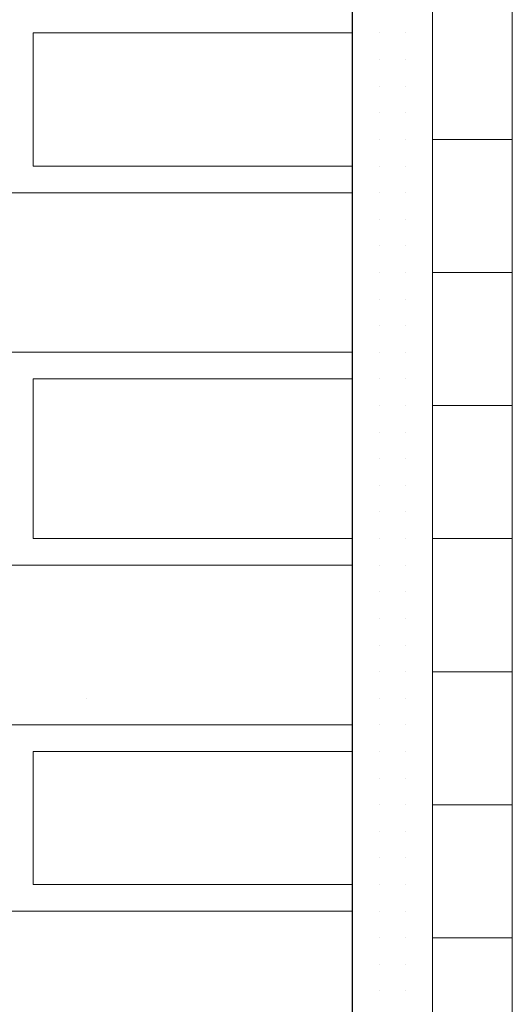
# Model space of a CAD drawing. Header units: metres. Extents: x 5.7 to 89.8, y 4 to 63.5.
# Tile 455 of 475: x 73.041 to 73.22, y 50.691 to 51.047. Entities that reach past the tile are written whole.
import ezdxf

# ---------------------------------------------------------------- set-up
doc = ezdxf.new("R2010")
doc.units = ezdxf.units.M
doc.header["$MEASUREMENT"] = 0
for name, color, linetype in [('PDF17_hatch-borshi', 7, 'Continuous'), ('PDF17_kaff', 7, 'Continuous'), ('PDF17_wall', 7, 'Continuous')]:
    doc.layers.add(name, color=color, linetype=linetype)

msp = doc.modelspace()

# ---------------------------------------------------------------- linework, layer by layer
at = {"layer": 'PDF17_hatch-borshi', "lineweight": 18}
for points in [[(73.16181, 50.99399), (73.04623, 50.99399), (73.04623, 51.04215), (73.16181, 51.04215)], [(73.04623, 51.04215), (73.04623, 51.04215)], [(73.06549, 51.04215), (73.06549, 51.04215)], [(73.11365, 51.04215), (73.11365, 51.04215)], [(73.15217, 51.04215), (73.15217, 51.04215)], [(73.16181, 51.04215), (73.16181, 51.04215)], [(73.16181, 51.04215), (73.16181, 51.04215)], [(73.16181, 51.04215), (73.16181, 51.04215)], [(73.17144, 51.04215), (73.17144, 51.04215)], [(73.17144, 51.04215), (73.17144, 51.04215)], [(73.17144, 51.04215), (73.17144, 51.04215)], [(73.17144, 51.04215), (73.17144, 51.04215)], [(73.18107, 51.04215), (73.18107, 51.04215)], [(73.18107, 51.04215), (73.18107, 51.04215)], [(73.18107, 51.04215), (73.18107, 51.04215)], [(73.18107, 51.04215), (73.18107, 51.04215)], [(73.1907, 51.04215), (73.1907, 51.04215)], [(73.1907, 51.04215), (73.1907, 51.04215)], [(73.1907, 51.04215), (73.1907, 51.04215)], [(73.1907, 51.04215), (73.1907, 51.04215)], [(73.04623, 51.03252), (73.04623, 51.03252)], [(73.04623, 51.03252), (73.04623, 51.03252)], [(73.16181, 51.03252), (73.16181, 51.03252)], [(73.16181, 51.03252), (73.16181, 51.03252)], [(73.17144, 51.03252), (73.17144, 51.03252)], [(73.17144, 51.03252), (73.17144, 51.03252)], [(73.17144, 51.03252), (73.17144, 51.03252)], [(73.18107, 51.03252), (73.18107, 51.03252)], [(73.18107, 51.03252), (73.18107, 51.03252)], [(73.1907, 51.03252), (73.1907, 51.03252)], [(73.1907, 51.03252), (73.1907, 51.03252)], [(73.1907, 51.03252), (73.1907, 51.03252)], [(73.16181, 51.02289), (73.16181, 51.02289)], [(73.16181, 51.02289), (73.16181, 51.02289)], [(73.16181, 51.02289), (73.16181, 51.02289)], [(73.16181, 51.02289), (73.16181, 51.02289)], [(73.17144, 51.02289), (73.17144, 51.02289)], [(73.17144, 51.02289), (73.17144, 51.02289)], [(73.17144, 51.02289), (73.17144, 51.02289)], [(73.18107, 51.02289), (73.18107, 51.02289)], [(73.18107, 51.02289), (73.18107, 51.02289)], [(73.18107, 51.02289), (73.18107, 51.02289)], [(73.18107, 51.02289), (73.18107, 51.02289)], [(73.1907, 51.02289), (73.1907, 51.02289)], [(73.1907, 51.02289), (73.1907, 51.02289)], [(73.1907, 51.02289), (73.1907, 51.02289)], [(73.04623, 51.01326), (73.04623, 51.01326)], [(73.04623, 51.01326), (73.04623, 51.01326)], [(73.16181, 51.01326), (73.16181, 51.01326)], [(73.16181, 51.01326), (73.16181, 51.01326)], [(73.17144, 51.01326), (73.17144, 51.01326)], [(73.17144, 51.01326), (73.17144, 51.01326)], [(73.17144, 51.01326), (73.17144, 51.01326)], [(73.17144, 51.01326), (73.17144, 51.01326)], [(73.18107, 51.01326), (73.18107, 51.01326)], [(73.18107, 51.01326), (73.18107, 51.01326)], [(73.18107, 51.01326), (73.18107, 51.01326)], [(73.1907, 51.01326), (73.1907, 51.01326)], [(73.1907, 51.01326), (73.1907, 51.01326)], [(73.1907, 51.01326), (73.1907, 51.01326)], [(73.1907, 51.01326), (73.1907, 51.01326)], [(73.16181, 51.00362), (73.16181, 51.00362)], [(73.16181, 51.00362), (73.16181, 51.00362)], [(73.16181, 51.00362), (73.16181, 51.00362)], [(73.16181, 51.00362), (73.16181, 51.00362)], [(73.17144, 51.00362), (73.17144, 51.00362)], [(73.17144, 51.00362), (73.17144, 51.00362)], [(73.17144, 51.00362), (73.17144, 51.00362)], [(73.18107, 51.00362), (73.18107, 51.00362)], [(73.18107, 51.00362), (73.18107, 51.00362)], [(73.18107, 51.00362), (73.18107, 51.00362)], [(73.1907, 51.00362), (73.1907, 51.00362)], [(73.1907, 51.00362), (73.1907, 51.00362)], [(73.04623, 50.99399), (73.04623, 50.99399)], [(73.04623, 50.99399), (73.04623, 50.99399)], [(73.04623, 50.99399), (73.04623, 50.99399)], [(73.06549, 50.99399), (73.06549, 50.99399)], [(73.07512, 50.99399), (73.07512, 50.99399)], [(73.08476, 50.99399), (73.08476, 50.99399)], [(73.14254, 50.99399), (73.14254, 50.99399)], [(73.16181, 50.99399), (73.16181, 50.99399)], [(73.16181, 50.99399), (73.16181, 50.99399)], [(73.17144, 50.99399), (73.17144, 50.99399)], [(73.17144, 50.99399), (73.17144, 50.99399)], [(73.17144, 50.99399), (73.17144, 50.99399)], [(73.17144, 50.99399), (73.17144, 50.99399)], [(73.18107, 50.99399), (73.18107, 50.99399)], [(73.18107, 50.99399), (73.18107, 50.99399)], [(73.18107, 50.99399), (73.18107, 50.99399)], [(73.18107, 50.99399), (73.18107, 50.99399)], [(73.1907, 50.99399), (73.1907, 50.99399)], [(73.1907, 50.99399), (73.1907, 50.99399)], [(73.1907, 50.99399), (73.1907, 50.99399)], [(73.1907, 50.99399), (73.1907, 50.99399)], [(73.16181, 50.98436), (72.93066, 50.98436)], [(73.04623, 50.98436), (73.04623, 50.98436)], [(73.04623, 50.98436), (73.04623, 50.98436)], [(73.05586, 50.98436), (73.05586, 50.98436)], [(73.05586, 50.98436), (73.05586, 50.98436)], [(73.05586, 50.98436), (73.05586, 50.98436)], [(73.06549, 50.98436), (73.06549, 50.98436)], [(73.07512, 50.98436), (73.07512, 50.98436)], [(73.08476, 50.98436), (73.08476, 50.98436)], [(73.08476, 50.98436), (73.08476, 50.98436)], [(73.10402, 50.98436), (73.10402, 50.98436)], [(73.11365, 50.98436), (73.11365, 50.98436)], [(73.11365, 50.98436), (73.11365, 50.98436)], [(73.12328, 50.98436), (73.12328, 50.98436)], [(73.12328, 50.98436), (73.12328, 50.98436)], [(73.13291, 50.98436), (73.13291, 50.98436)], [(73.14254, 50.98436), (73.14254, 50.98436)], [(73.15217, 50.98436), (73.15217, 50.98436)], [(73.15217, 50.98436), (73.15217, 50.98436)], [(73.16181, 50.98436), (73.16181, 50.98436)], [(73.16181, 50.98436), (73.16181, 50.98436)], [(73.17144, 50.98436), (73.17144, 50.98436)], [(73.17144, 50.98436), (73.17144, 50.98436)], [(73.17144, 50.98436), (73.17144, 50.98436)], [(73.17144, 50.98436), (73.17144, 50.98436)], [(73.18107, 50.98436), (73.18107, 50.98436)], [(73.18107, 50.98436), (73.18107, 50.98436)], [(73.18107, 50.98436), (73.18107, 50.98436)], [(73.18107, 50.98436), (73.18107, 50.98436)], [(73.18107, 50.98436), (73.18107, 50.98436)], [(73.1907, 50.98436), (73.1907, 50.98436)], [(73.1907, 50.98436), (73.1907, 50.98436)], [(73.1907, 50.98436), (73.1907, 50.98436)], [(73.16181, 50.97473), (73.16181, 50.97473)], [(73.16181, 50.97473), (73.16181, 50.97473)], [(73.16181, 50.97473), (73.16181, 50.97473)], [(73.17144, 50.97473), (73.17144, 50.97473)], [(73.17144, 50.97473), (73.17144, 50.97473)], [(73.17144, 50.97473), (73.17144, 50.97473)], [(73.18107, 50.97473), (73.18107, 50.97473)], [(73.18107, 50.97473), (73.18107, 50.97473)], [(73.18107, 50.97473), (73.18107, 50.97473)], [(73.18107, 50.97473), (73.18107, 50.97473)], [(73.1907, 50.97473), (73.1907, 50.97473)], [(73.1907, 50.97473), (73.1907, 50.97473)], [(73.1907, 50.97473), (73.1907, 50.97473)], [(73.1907, 50.97473), (73.1907, 50.97473)], [(73.1907, 50.97473), (73.1907, 50.97473)], [(73.16181, 50.9651), (73.16181, 50.9651)], [(73.16181, 50.9651), (73.16181, 50.9651)], [(73.16181, 50.9651), (73.16181, 50.9651)], [(73.17144, 50.9651), (73.17144, 50.9651)], [(73.17144, 50.9651), (73.17144, 50.9651)], [(73.17144, 50.9651), (73.17144, 50.9651)], [(73.18107, 50.9651), (73.18107, 50.9651)], [(73.18107, 50.9651), (73.18107, 50.9651)], [(73.18107, 50.9651), (73.18107, 50.9651)], [(73.18107, 50.9651), (73.18107, 50.9651)], [(73.1907, 50.9651), (73.1907, 50.9651)], [(73.1907, 50.9651), (73.1907, 50.9651)], [(73.16181, 50.95547), (73.16181, 50.95547)], [(73.16181, 50.95547), (73.16181, 50.95547)], [(73.16181, 50.95547), (73.16181, 50.95547)], [(73.16181, 50.95547), (73.16181, 50.95547)], [(73.17144, 50.95547), (73.17144, 50.95547)], [(73.17144, 50.95547), (73.17144, 50.95547)], [(73.17144, 50.95547), (73.17144, 50.95547)], [(73.17144, 50.95547), (73.17144, 50.95547)], [(73.18107, 50.95547), (73.18107, 50.95547)], [(73.18107, 50.95547), (73.18107, 50.95547)], [(73.18107, 50.95547), (73.18107, 50.95547)], [(73.18107, 50.95547), (73.18107, 50.95547)], [(73.1907, 50.95547), (73.1907, 50.95547)], [(73.1907, 50.95547), (73.1907, 50.95547)], [(73.1907, 50.95547), (73.1907, 50.95547)], [(73.1907, 50.95547), (73.1907, 50.95547)], [(73.1907, 50.95547), (73.1907, 50.95547)], [(73.16181, 50.94584), (73.16181, 50.94584)], [(73.16181, 50.94584), (73.16181, 50.94584)], [(73.17144, 50.94584), (73.17144, 50.94584)], [(73.17144, 50.94584), (73.17144, 50.94584)], [(73.18107, 50.94584), (73.18107, 50.94584)], [(73.18107, 50.94584), (73.18107, 50.94584)], [(73.18107, 50.94584), (73.18107, 50.94584)], [(73.1907, 50.94584), (73.1907, 50.94584)], [(73.1907, 50.94584), (73.1907, 50.94584)], [(73.16181, 50.93621), (73.16181, 50.93621)], [(73.16181, 50.93621), (73.16181, 50.93621)], [(73.16181, 50.93621), (73.16181, 50.93621)], [(73.17144, 50.93621), (73.17144, 50.93621)], [(73.17144, 50.93621), (73.17144, 50.93621)], [(73.17144, 50.93621), (73.17144, 50.93621)], [(73.17144, 50.93621), (73.17144, 50.93621)], [(73.17144, 50.93621), (73.17144, 50.93621)], [(73.18107, 50.93621), (73.18107, 50.93621)], [(73.18107, 50.93621), (73.18107, 50.93621)], [(73.18107, 50.93621), (73.18107, 50.93621)], [(73.18107, 50.93621), (73.18107, 50.93621)], [(73.1907, 50.93621), (73.1907, 50.93621)], [(73.1907, 50.93621), (73.1907, 50.93621)], [(73.1907, 50.93621), (73.1907, 50.93621)], [(73.16181, 50.92658), (72.93066, 50.92658)], [(73.04623, 50.92658), (73.04623, 50.92658)], [(73.05586, 50.92658), (73.05586, 50.92658)], [(73.05586, 50.92658), (73.05586, 50.92658)], [(73.06549, 50.92658), (73.06549, 50.92658)], [(73.07512, 50.92658), (73.07512, 50.92658)], [(73.09439, 50.92658), (73.09439, 50.92658)], [(73.12328, 50.92658), (73.12328, 50.92658)], [(73.14254, 50.92658), (73.14254, 50.92658)], [(73.16181, 50.92658), (73.16181, 50.92658)], [(73.16181, 50.92658), (73.16181, 50.92658)], [(73.16181, 50.92658), (73.16181, 50.92658)], [(73.17144, 50.92658), (73.17144, 50.92658)], [(73.17144, 50.92658), (73.17144, 50.92658)], [(73.17144, 50.92658), (73.17144, 50.92658)], [(73.17144, 50.92658), (73.17144, 50.92658)], [(73.18107, 50.92658), (73.18107, 50.92658)], [(73.18107, 50.92658), (73.18107, 50.92658)], [(73.18107, 50.92658), (73.18107, 50.92658)], [(73.18107, 50.92658), (73.18107, 50.92658)], [(73.1907, 50.92658), (73.1907, 50.92658)], [(73.1907, 50.92658), (73.1907, 50.92658)], [(73.1907, 50.92658), (73.1907, 50.92658)], [(73.16181, 50.91694), (73.04623, 50.91694), (73.04623, 50.85916), (73.16181, 50.85916)], [(73.04623, 50.91694), (73.04623, 50.91694)], [(73.04623, 50.91694), (73.04623, 50.91694)], [(73.06549, 50.91694), (73.06549, 50.91694)], [(73.06549, 50.91694), (73.06549, 50.91694)], [(73.08476, 50.91694), (73.08476, 50.91694)], [(73.09439, 50.91694), (73.09439, 50.91694)], [(73.11365, 50.91694), (73.11365, 50.91694)], [(73.11365, 50.91694), (73.11365, 50.91694)], [(73.12328, 50.91694), (73.12328, 50.91694)], [(73.13291, 50.91694), (73.13291, 50.91694)], [(73.15217, 50.91694), (73.15217, 50.91694)], [(73.15217, 50.91694), (73.15217, 50.91694)], [(73.15217, 50.91694), (73.15217, 50.91694)], [(73.16181, 50.91694), (73.16181, 50.91694)], [(73.16181, 50.91694), (73.16181, 50.91694)], [(73.16181, 50.91694), (73.16181, 50.91694)], [(73.17144, 50.91694), (73.17144, 50.91694)], [(73.17144, 50.91694), (73.17144, 50.91694)], [(73.18107, 50.91694), (73.18107, 50.91694)], [(73.18107, 50.91694), (73.18107, 50.91694)], [(73.18107, 50.91694), (73.18107, 50.91694)], [(73.1907, 50.91694), (73.1907, 50.91694)], [(73.1907, 50.91694), (73.1907, 50.91694)], [(73.1907, 50.91694), (73.1907, 50.91694)], [(73.1907, 50.91694), (73.1907, 50.91694)], [(73.16181, 50.90731), (73.16181, 50.90731)], [(73.16181, 50.90731), (73.16181, 50.90731)], [(73.16181, 50.90731), (73.16181, 50.90731)], [(73.17144, 50.90731), (73.17144, 50.90731)], [(73.17144, 50.90731), (73.17144, 50.90731)], [(73.17144, 50.90731), (73.17144, 50.90731)], [(73.18107, 50.90731), (73.18107, 50.90731)], [(73.18107, 50.90731), (73.18107, 50.90731)], [(73.18107, 50.90731), (73.18107, 50.90731)], [(73.18107, 50.90731), (73.18107, 50.90731)], [(73.1907, 50.90731), (73.1907, 50.90731)], [(73.1907, 50.90731), (73.1907, 50.90731)], [(73.1907, 50.90731), (73.1907, 50.90731)], [(73.04623, 50.89768), (73.04623, 50.89768)], [(73.04623, 50.89768), (73.04623, 50.89768)], [(73.16181, 50.89768), (73.16181, 50.89768)], [(73.16181, 50.89768), (73.16181, 50.89768)], [(73.17144, 50.89768), (73.17144, 50.89768)], [(73.17144, 50.89768), (73.17144, 50.89768)], [(73.17144, 50.89768), (73.17144, 50.89768)], [(73.17144, 50.89768), (73.17144, 50.89768)], [(73.18107, 50.89768), (73.18107, 50.89768)], [(73.18107, 50.89768), (73.18107, 50.89768)], [(73.1907, 50.89768), (73.1907, 50.89768)], [(73.1907, 50.89768), (73.1907, 50.89768)], [(73.1907, 50.89768), (73.1907, 50.89768)], [(73.1907, 50.89768), (73.1907, 50.89768)], [(73.04623, 50.88805), (73.04623, 50.88805)], [(73.16181, 50.88805), (73.16181, 50.88805)], [(73.17144, 50.88805), (73.17144, 50.88805)], [(73.17144, 50.88805), (73.17144, 50.88805)], [(73.17144, 50.88805), (73.17144, 50.88805)], [(73.17144, 50.88805), (73.17144, 50.88805)], [(73.18107, 50.88805), (73.18107, 50.88805)], [(73.18107, 50.88805), (73.18107, 50.88805)], [(73.18107, 50.88805), (73.18107, 50.88805)], [(73.18107, 50.88805), (73.18107, 50.88805)], [(73.1907, 50.88805), (73.1907, 50.88805)], [(73.1907, 50.88805), (73.1907, 50.88805)], [(73.1907, 50.88805), (73.1907, 50.88805)], [(73.04623, 50.87842), (73.04623, 50.87842)], [(73.16181, 50.87842), (73.16181, 50.87842)], [(73.16181, 50.87842), (73.16181, 50.87842)], [(73.17144, 50.87842), (73.17144, 50.87842)], [(73.17144, 50.87842), (73.17144, 50.87842)], [(73.17144, 50.87842), (73.17144, 50.87842)], [(73.18107, 50.87842), (73.18107, 50.87842)], [(73.18107, 50.87842), (73.18107, 50.87842)], [(73.1907, 50.87842), (73.1907, 50.87842)], [(73.1907, 50.87842), (73.1907, 50.87842)], [(73.1907, 50.87842), (73.1907, 50.87842)], [(73.04623, 50.86879), (73.04623, 50.86879)], [(73.04623, 50.86879), (73.04623, 50.86879)], [(73.04623, 50.86879), (73.04623, 50.86879)], [(73.16181, 50.86879), (73.16181, 50.86879)], [(73.16181, 50.86879), (73.16181, 50.86879)], [(73.17144, 50.86879), (73.17144, 50.86879)], [(73.17144, 50.86879), (73.17144, 50.86879)], [(73.17144, 50.86879), (73.17144, 50.86879)], [(73.17144, 50.86879), (73.17144, 50.86879)], [(73.18107, 50.86879), (73.18107, 50.86879)], [(73.18107, 50.86879), (73.18107, 50.86879)], [(73.18107, 50.86879), (73.18107, 50.86879)], [(73.18107, 50.86879), (73.18107, 50.86879)], [(73.1907, 50.86879), (73.1907, 50.86879)], [(73.1907, 50.86879), (73.1907, 50.86879)], [(73.1907, 50.86879), (73.1907, 50.86879)], [(73.04623, 50.85916), (73.04623, 50.85916)], [(73.04623, 50.85916), (73.04623, 50.85916)], [(73.05586, 50.85916), (73.05586, 50.85916)], [(73.05586, 50.85916), (73.05586, 50.85916)], [(73.06549, 50.85916), (73.06549, 50.85916)], [(73.06549, 50.85916), (73.06549, 50.85916)], [(73.07512, 50.85916), (73.07512, 50.85916)], [(73.07512, 50.85916), (73.07512, 50.85916)], [(73.08476, 50.85916), (73.08476, 50.85916)], [(73.08476, 50.85916), (73.08476, 50.85916)], [(73.08476, 50.85916), (73.08476, 50.85916)], [(73.10402, 50.85916), (73.10402, 50.85916)], [(73.11365, 50.85916), (73.11365, 50.85916)], [(73.12328, 50.85916), (73.12328, 50.85916)], [(73.12328, 50.85916), (73.12328, 50.85916)], [(73.14254, 50.85916), (73.14254, 50.85916)], [(73.14254, 50.85916), (73.14254, 50.85916)], [(73.15217, 50.85916), (73.15217, 50.85916)], [(73.16181, 50.85916), (73.16181, 50.85916)], [(73.16181, 50.85916), (73.16181, 50.85916)], [(73.17144, 50.85916), (73.17144, 50.85916)], [(73.17144, 50.85916), (73.17144, 50.85916)], [(73.17144, 50.85916), (73.17144, 50.85916)], [(73.17144, 50.85916), (73.17144, 50.85916)], [(73.17144, 50.85916), (73.17144, 50.85916)], [(73.18107, 50.85916), (73.18107, 50.85916)], [(73.18107, 50.85916), (73.18107, 50.85916)], [(73.18107, 50.85916), (73.18107, 50.85916)], [(73.1907, 50.85916), (73.1907, 50.85916)], [(73.1907, 50.85916), (73.1907, 50.85916)], [(73.1907, 50.85916), (73.1907, 50.85916)], [(73.1907, 50.85916), (73.1907, 50.85916)], [(72.93066, 50.84953), (73.16181, 50.84953)], [(73.05586, 50.84953), (73.05586, 50.84953)], [(73.11365, 50.84953), (73.11365, 50.84953)], [(73.13291, 50.84953), (73.13291, 50.84953)], [(73.15217, 50.84953), (73.15217, 50.84953)], [(73.16181, 50.84953), (73.16181, 50.84953)], [(73.17144, 50.84953), (73.17144, 50.84953)], [(73.17144, 50.84953), (73.17144, 50.84953)], [(73.18107, 50.84953), (73.18107, 50.84953)], [(73.18107, 50.84953), (73.18107, 50.84953)], [(73.18107, 50.84953), (73.18107, 50.84953)], [(73.1907, 50.84953), (73.1907, 50.84953)], [(73.1907, 50.84953), (73.1907, 50.84953)], [(73.1907, 50.84953), (73.1907, 50.84953)], [(73.16181, 50.83989), (73.16181, 50.83989)], [(73.16181, 50.83989), (73.16181, 50.83989)], [(73.16181, 50.83989), (73.16181, 50.83989)], [(73.16181, 50.83989), (73.16181, 50.83989)], [(73.17144, 50.83989), (73.17144, 50.83989)], [(73.17144, 50.83989), (73.17144, 50.83989)], [(73.17144, 50.83989), (73.17144, 50.83989)], [(73.17144, 50.83989), (73.17144, 50.83989)], [(73.17144, 50.83989), (73.17144, 50.83989)], [(73.17144, 50.83989), (73.17144, 50.83989)], [(73.18107, 50.83989), (73.18107, 50.83989)], [(73.18107, 50.83989), (73.18107, 50.83989)], [(73.18107, 50.83989), (73.18107, 50.83989)], [(73.1907, 50.83989), (73.1907, 50.83989)], [(73.1907, 50.83989), (73.1907, 50.83989)], [(73.1907, 50.83989), (73.1907, 50.83989)], [(73.1907, 50.83989), (73.1907, 50.83989)], [(73.16181, 50.83026), (73.16181, 50.83026)], [(73.16181, 50.83026), (73.16181, 50.83026)], [(73.17144, 50.83026), (73.17144, 50.83026)], [(73.17144, 50.83026), (73.17144, 50.83026)], [(73.17144, 50.83026), (73.17144, 50.83026)], [(73.17144, 50.83026), (73.17144, 50.83026)], [(73.18107, 50.83026), (73.18107, 50.83026)], [(73.18107, 50.83026), (73.18107, 50.83026)], [(73.18107, 50.83026), (73.18107, 50.83026)], [(73.1907, 50.83026), (73.1907, 50.83026)], [(73.1907, 50.83026), (73.1907, 50.83026)], [(73.1907, 50.83026), (73.1907, 50.83026)], [(73.1907, 50.83026), (73.1907, 50.83026)], [(73.16181, 50.82063), (73.16181, 50.82063)], [(73.16181, 50.82063), (73.16181, 50.82063)], [(73.16181, 50.82063), (73.16181, 50.82063)], [(73.17144, 50.82063), (73.17144, 50.82063)], [(73.17144, 50.82063), (73.17144, 50.82063)], [(73.18107, 50.82063), (73.18107, 50.82063)], [(73.18107, 50.82063), (73.18107, 50.82063)], [(73.18107, 50.82063), (73.18107, 50.82063)], [(73.1907, 50.82063), (73.1907, 50.82063)], [(73.1907, 50.82063), (73.1907, 50.82063)], [(73.1907, 50.82063), (73.1907, 50.82063)], [(73.1907, 50.82063), (73.1907, 50.82063)], [(73.16181, 50.811), (73.16181, 50.811)], [(73.16181, 50.811), (73.16181, 50.811)], [(73.17144, 50.811), (73.17144, 50.811)], [(73.17144, 50.811), (73.17144, 50.811)], [(73.17144, 50.811), (73.17144, 50.811)], [(73.17144, 50.811), (73.17144, 50.811)], [(73.18107, 50.811), (73.18107, 50.811)], [(73.18107, 50.811), (73.18107, 50.811)], [(73.18107, 50.811), (73.18107, 50.811)], [(73.18107, 50.811), (73.18107, 50.811)], [(73.1907, 50.811), (73.1907, 50.811)], [(73.1907, 50.811), (73.1907, 50.811)], [(73.1907, 50.811), (73.1907, 50.811)], [(73.06549, 50.80137), (73.06549, 50.80137)], [(73.16181, 50.80137), (73.16181, 50.80137)], [(73.16181, 50.80137), (73.16181, 50.80137)], [(73.16181, 50.80137), (73.16181, 50.80137)], [(73.16181, 50.80137), (73.16181, 50.80137)], [(73.17144, 50.80137), (73.17144, 50.80137)], [(73.17144, 50.80137), (73.17144, 50.80137)], [(73.17144, 50.80137), (73.17144, 50.80137)], [(73.18107, 50.80137), (73.18107, 50.80137)], [(73.18107, 50.80137), (73.18107, 50.80137)], [(73.18107, 50.80137), (73.18107, 50.80137)], [(73.18107, 50.80137), (73.18107, 50.80137)], [(73.18107, 50.80137), (73.18107, 50.80137)], [(73.1907, 50.80137), (73.1907, 50.80137)], [(73.1907, 50.80137), (73.1907, 50.80137)], [(73.1907, 50.80137), (73.1907, 50.80137)], [(73.1907, 50.80137), (73.1907, 50.80137)], [(73.16181, 50.79174), (72.93066, 50.79174)], [(73.04623, 50.79174), (73.04623, 50.79174)], [(73.04623, 50.79174), (73.04623, 50.79174)], [(73.05586, 50.79174), (73.05586, 50.79174)], [(73.05586, 50.79174), (73.05586, 50.79174)], [(73.06549, 50.79174), (73.06549, 50.79174)], [(73.07512, 50.79174), (73.07512, 50.79174)], [(73.08476, 50.79174), (73.08476, 50.79174)], [(73.09439, 50.79174), (73.09439, 50.79174)], [(73.09439, 50.79174), (73.09439, 50.79174)], [(73.11365, 50.79174), (73.11365, 50.79174)], [(73.11365, 50.79174), (73.11365, 50.79174)], [(73.12328, 50.79174), (73.12328, 50.79174)], [(73.12328, 50.79174), (73.12328, 50.79174)], [(73.13291, 50.79174), (73.13291, 50.79174)], [(73.14254, 50.79174), (73.14254, 50.79174)], [(73.15217, 50.79174), (73.15217, 50.79174)], [(73.15217, 50.79174), (73.15217, 50.79174)], [(73.15217, 50.79174), (73.15217, 50.79174)], [(73.16181, 50.79174), (73.16181, 50.79174)], [(73.16181, 50.79174), (73.16181, 50.79174)], [(73.17144, 50.79174), (73.17144, 50.79174)], [(73.17144, 50.79174), (73.17144, 50.79174)], [(73.17144, 50.79174), (73.17144, 50.79174)], [(73.18107, 50.79174), (73.18107, 50.79174)], [(73.18107, 50.79174), (73.18107, 50.79174)], [(73.18107, 50.79174), (73.18107, 50.79174)], [(73.18107, 50.79174), (73.18107, 50.79174)], [(73.1907, 50.79174), (73.1907, 50.79174)], [(73.1907, 50.79174), (73.1907, 50.79174)], [(73.1907, 50.79174), (73.1907, 50.79174)], [(73.1907, 50.79174), (73.1907, 50.79174)], [(73.16181, 50.73395), (73.04623, 50.73395), (73.04623, 50.78211), (73.16181, 50.78211)], [(73.04623, 50.78211), (73.04623, 50.78211)], [(73.06549, 50.78211), (73.06549, 50.78211)], [(73.16181, 50.78211), (73.16181, 50.78211)], [(73.16181, 50.78211), (73.16181, 50.78211)], [(73.16181, 50.78211), (73.16181, 50.78211)], [(73.16181, 50.78211), (73.16181, 50.78211)], [(73.17144, 50.78211), (73.17144, 50.78211)], [(73.17144, 50.78211), (73.17144, 50.78211)], [(73.17144, 50.78211), (73.17144, 50.78211)], [(73.17144, 50.78211), (73.17144, 50.78211)], [(73.18107, 50.78211), (73.18107, 50.78211)], [(73.18107, 50.78211), (73.18107, 50.78211)], [(73.18107, 50.78211), (73.18107, 50.78211)], [(73.1907, 50.78211), (73.1907, 50.78211)], [(73.04623, 50.77248), (73.04623, 50.77248)], [(73.04623, 50.77248), (73.04623, 50.77248)], [(73.16181, 50.77248), (73.16181, 50.77248)], [(73.16181, 50.77248), (73.16181, 50.77248)], [(73.17144, 50.77248), (73.17144, 50.77248)], [(73.17144, 50.77248), (73.17144, 50.77248)], [(73.17144, 50.77248), (73.17144, 50.77248)], [(73.17144, 50.77248), (73.17144, 50.77248)], [(73.18107, 50.77248), (73.18107, 50.77248)], [(73.18107, 50.77248), (73.18107, 50.77248)], [(73.18107, 50.77248), (73.18107, 50.77248)], [(73.18107, 50.77248), (73.18107, 50.77248)], [(73.18107, 50.77248), (73.18107, 50.77248)], [(73.1907, 50.77248), (73.1907, 50.77248)], [(73.1907, 50.77248), (73.1907, 50.77248)], [(73.1907, 50.77248), (73.1907, 50.77248)], [(73.1907, 50.77248), (73.1907, 50.77248)], [(73.1907, 50.77248), (73.1907, 50.77248)], [(73.16181, 50.76284), (73.16181, 50.76284)], [(73.16181, 50.76284), (73.16181, 50.76284)], [(73.16181, 50.76284), (73.16181, 50.76284)], [(73.17144, 50.76284), (73.17144, 50.76284)], [(73.17144, 50.76284), (73.17144, 50.76284)], [(73.17144, 50.76284), (73.17144, 50.76284)], [(73.18107, 50.76284), (73.18107, 50.76284)], [(73.18107, 50.76284), (73.18107, 50.76284)], [(73.18107, 50.76284), (73.18107, 50.76284)], [(73.18107, 50.76284), (73.18107, 50.76284)], [(73.18107, 50.76284), (73.18107, 50.76284)], [(73.1907, 50.76284), (73.1907, 50.76284)], [(73.1907, 50.76284), (73.1907, 50.76284)], [(73.1907, 50.76284), (73.1907, 50.76284)], [(73.04623, 50.75321), (73.04623, 50.75321)], [(73.04623, 50.75321), (73.04623, 50.75321)], [(73.16181, 50.75321), (73.16181, 50.75321)], [(73.17144, 50.75321), (73.17144, 50.75321)], [(73.17144, 50.75321), (73.17144, 50.75321)], [(73.17144, 50.75321), (73.17144, 50.75321)], [(73.17144, 50.75321), (73.17144, 50.75321)], [(73.17144, 50.75321), (73.17144, 50.75321)], [(73.18107, 50.75321), (73.18107, 50.75321)], [(73.18107, 50.75321), (73.18107, 50.75321)], [(73.18107, 50.75321), (73.18107, 50.75321)], [(73.18107, 50.75321), (73.18107, 50.75321)], [(73.1907, 50.75321), (73.1907, 50.75321)], [(73.1907, 50.75321), (73.1907, 50.75321)], [(73.1907, 50.75321), (73.1907, 50.75321)], [(73.16181, 50.74358), (73.16181, 50.74358)], [(73.16181, 50.74358), (73.16181, 50.74358)], [(73.16181, 50.74358), (73.16181, 50.74358)], [(73.16181, 50.74358), (73.16181, 50.74358)], [(73.17144, 50.74358), (73.17144, 50.74358)], [(73.17144, 50.74358), (73.17144, 50.74358)], [(73.17144, 50.74358), (73.17144, 50.74358)], [(73.18107, 50.74358), (73.18107, 50.74358)], [(73.18107, 50.74358), (73.18107, 50.74358)], [(73.18107, 50.74358), (73.18107, 50.74358)], [(73.18107, 50.74358), (73.18107, 50.74358)], [(73.18107, 50.74358), (73.18107, 50.74358)], [(73.1907, 50.74358), (73.1907, 50.74358)], [(73.1907, 50.74358), (73.1907, 50.74358)], [(73.1907, 50.74358), (73.1907, 50.74358)], [(73.04623, 50.73395), (73.04623, 50.73395)], [(73.04623, 50.73395), (73.04623, 50.73395)], [(73.04623, 50.73395), (73.04623, 50.73395)], [(73.05586, 50.73395), (73.05586, 50.73395)], [(73.06549, 50.73395), (73.06549, 50.73395)], [(73.07512, 50.73395), (73.07512, 50.73395)], [(73.08476, 50.73395), (73.08476, 50.73395)], [(73.10402, 50.73395), (73.10402, 50.73395)], [(73.14254, 50.73395), (73.14254, 50.73395)], [(73.16181, 50.73395), (73.16181, 50.73395)], [(73.16181, 50.73395), (73.16181, 50.73395)], [(73.16181, 50.73395), (73.16181, 50.73395)], [(73.17144, 50.73395), (73.17144, 50.73395)], [(73.17144, 50.73395), (73.17144, 50.73395)], [(73.17144, 50.73395), (73.17144, 50.73395)], [(73.17144, 50.73395), (73.17144, 50.73395)], [(73.18107, 50.73395), (73.18107, 50.73395)], [(73.18107, 50.73395), (73.18107, 50.73395)], [(73.18107, 50.73395), (73.18107, 50.73395)], [(73.18107, 50.73395), (73.18107, 50.73395)], [(73.1907, 50.73395), (73.1907, 50.73395)], [(73.1907, 50.73395), (73.1907, 50.73395)], [(73.1907, 50.73395), (73.1907, 50.73395)], [(73.1907, 50.73395), (73.1907, 50.73395)], [(73.16181, 50.72432), (72.93066, 50.72432)], [(73.04623, 50.72432), (73.04623, 50.72432)], [(73.04623, 50.72432), (73.04623, 50.72432)], [(73.05586, 50.72432), (73.05586, 50.72432)], [(73.05586, 50.72432), (73.05586, 50.72432)], [(73.05586, 50.72432), (73.05586, 50.72432)], [(73.06549, 50.72432), (73.06549, 50.72432)], [(73.07512, 50.72432), (73.07512, 50.72432)], [(73.08476, 50.72432), (73.08476, 50.72432)], [(73.08476, 50.72432), (73.08476, 50.72432)], [(73.11365, 50.72432), (73.11365, 50.72432)], [(73.11365, 50.72432), (73.11365, 50.72432)], [(73.12328, 50.72432), (73.12328, 50.72432)], [(73.12328, 50.72432), (73.12328, 50.72432)], [(73.13291, 50.72432), (73.13291, 50.72432)], [(73.14254, 50.72432), (73.14254, 50.72432)], [(73.15217, 50.72432), (73.15217, 50.72432)], [(73.15217, 50.72432), (73.15217, 50.72432)], [(73.16181, 50.72432), (73.16181, 50.72432)], [(73.16181, 50.72432), (73.16181, 50.72432)], [(73.17144, 50.72432), (73.17144, 50.72432)], [(73.17144, 50.72432), (73.17144, 50.72432)], [(73.17144, 50.72432), (73.17144, 50.72432)], [(73.18107, 50.72432), (73.18107, 50.72432)], [(73.18107, 50.72432), (73.18107, 50.72432)], [(73.18107, 50.72432), (73.18107, 50.72432)], [(73.18107, 50.72432), (73.18107, 50.72432)], [(73.1907, 50.72432), (73.1907, 50.72432)], [(73.1907, 50.72432), (73.1907, 50.72432)], [(73.1907, 50.72432), (73.1907, 50.72432)], [(73.16181, 50.71469), (73.16181, 50.71469)], [(73.17144, 50.71469), (73.17144, 50.71469)], [(73.17144, 50.71469), (73.17144, 50.71469)], [(73.17144, 50.71469), (73.17144, 50.71469)], [(73.18107, 50.71469), (73.18107, 50.71469)], [(73.18107, 50.71469), (73.18107, 50.71469)], [(73.18107, 50.71469), (73.18107, 50.71469)], [(73.1907, 50.71469), (73.1907, 50.71469)], [(73.1907, 50.71469), (73.1907, 50.71469)], [(73.1907, 50.71469), (73.1907, 50.71469)], [(73.1907, 50.71469), (73.1907, 50.71469)], [(73.16181, 50.70506), (73.16181, 50.70506)], [(73.16181, 50.70506), (73.16181, 50.70506)], [(73.16181, 50.70506), (73.16181, 50.70506)], [(73.16181, 50.70506), (73.16181, 50.70506)], [(73.17144, 50.70506), (73.17144, 50.70506)], [(73.17144, 50.70506), (73.17144, 50.70506)], [(73.17144, 50.70506), (73.17144, 50.70506)], [(73.17144, 50.70506), (73.17144, 50.70506)], [(73.18107, 50.70506), (73.18107, 50.70506)], [(73.18107, 50.70506), (73.18107, 50.70506)], [(73.18107, 50.70506), (73.18107, 50.70506)], [(73.18107, 50.70506), (73.18107, 50.70506)], [(73.18107, 50.70506), (73.18107, 50.70506)], [(73.1907, 50.70506), (73.1907, 50.70506)], [(73.1907, 50.70506), (73.1907, 50.70506)], [(73.1907, 50.70506), (73.1907, 50.70506)], [(73.1907, 50.70506), (73.1907, 50.70506)], [(73.1907, 50.70506), (73.1907, 50.70506)], [(73.16181, 50.69543), (73.16181, 50.69543)], [(73.17144, 50.69543), (73.17144, 50.69543)], [(73.17144, 50.69543), (73.17144, 50.69543)], [(73.17144, 50.69543), (73.17144, 50.69543)], [(73.18107, 50.69543), (73.18107, 50.69543)], [(73.18107, 50.69543), (73.18107, 50.69543)], [(73.18107, 50.69543), (73.18107, 50.69543)], [(73.1907, 50.69543), (73.1907, 50.69543)], [(73.1907, 50.69543), (73.1907, 50.69543)], [(73.1907, 50.69543), (73.1907, 50.69543)], [(73.1907, 50.69543), (73.1907, 50.69543)]]:
    msp.add_lwpolyline(points, dxfattribs=at)
at = {"layer": 'PDF17_kaff', "lineweight": 20}
for points in [[(73.1907, 52.00527), (73.1907, 49.70341)], [(73.1907, 50.90731), (73.21959, 50.90731), (73.1907, 50.90731), (73.21959, 50.90731), (73.21959, 50.95547), (73.21959, 51.00362), (73.21959, 51.01326)], [(73.1907, 51.00362), (73.21959, 51.00362)], [(73.21959, 50.95547), (73.1907, 50.95547), (73.21959, 50.95547)], [(73.21959, 50.95547), (73.21959, 50.95547)], [(73.1907, 50.811), (73.21959, 50.811), (73.1907, 50.811), (73.21959, 50.811), (73.21959, 50.85916), (73.21959, 50.90731), (73.21959, 50.91694)], [(73.21959, 50.90731), (73.21959, 50.90731)], [(73.21959, 50.85916), (73.1907, 50.85916), (73.21959, 50.85916)], [(73.21959, 50.85916), (73.21959, 50.85916)], [(73.21959, 50.82063), (73.21959, 50.811), (73.21959, 50.76284), (73.1907, 50.76284), (73.21959, 50.76284)], [(73.21959, 50.811), (73.21959, 50.811)], [(73.21959, 50.76284), (73.21959, 50.76284)], [(73.21959, 50.71469), (73.21959, 50.76284), (73.21959, 50.71469)], [(73.1907, 50.71469), (73.21959, 50.71469)]]:
    msp.add_lwpolyline(points, dxfattribs=at)
for points in [[(73.1907, 51.05178), (73.21959, 51.05178), (73.21959, 51.00362), (73.1907, 51.00362), (73.21959, 51.00362), (73.21959, 51.05178)], [(73.1907, 50.71469), (73.21959, 50.71469), (73.21959, 50.66653), (73.1907, 50.66653), (73.21959, 50.66653), (73.21959, 50.71469)]]:
    msp.add_lwpolyline(points, close=True, dxfattribs=at)
at = {"layer": 'PDF17_wall', "lineweight": 25}
msp.add_lwpolyline([(73.16181, 49.42411), (73.16181, 49.75157), (73.16181, 52.00527), (72.93066, 52.00527), (72.93066, 49.73231)], dxfattribs=at)

doc.saveas('drawing.dxf')
